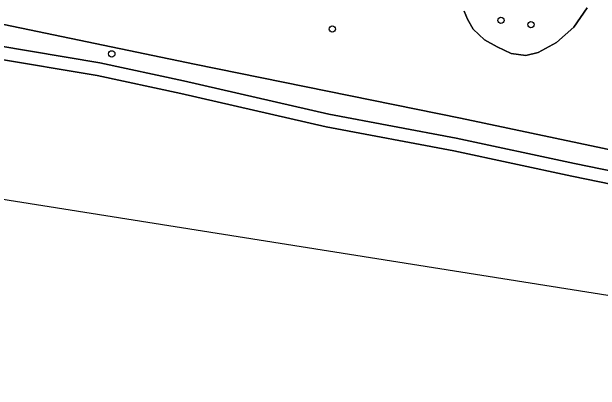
# Model space of a CAD drawing. Extents: x 162184 to 163154, y 385507 to 386516.
# Drawn here: x 162254.5 to 162345.2, y 385617.7 to 385676.1 of the extents above; entities that cross this region are included whole.
import ezdxf

# ---------------------------------------------------------------- set-up
doc = ezdxf.new("R2010")
doc.units = 0
for name, color, linetype in [('IMGEO_Boom', 7, 'Continuous'), ('IMGEO_Groenvoorziening', 7, 'Continuous'), ('IMGEO_Oever', 7, 'Continuous'), ('IMGEO_Waterloop', 7, 'Continuous')]:
    doc.layers.add(name, color=color, linetype=linetype)

msp = doc.modelspace()

# ---------------------------------------------------------------- linework, layer by layer
at = {"layer": 'IMGEO_Boom'}
for centre in [(162329.891, 385674.74), (162334.514, 385674.073), (162303.891, 385673.408), (162269.901, 385669.574)]:
    msp.add_circle(centre, 0.489, dxfattribs=at)
at = {"layer": 'IMGEO_Groenvoorziening'}
for points in [[(162244.32, 385675.967), (162282.632, 385667.971), (162323.657, 385659.643), (162360.113, 385651.98)], [(162360.113, 385651.98), (162323.657, 385659.643), (162282.632, 385667.971), (162244.32, 385675.967)], [(162324.229, 385676.165), (162324.721, 385674.923), (162325.625, 385673.388), (162327.366, 385671.752), (162329.323, 385670.65), (162331.47, 385669.611), (162333.743, 385669.347), (162335.609, 385669.807), (162338.464, 385671.335), (162341.102, 385673.713), (162343.181, 385676.687)], [(162343.181, 385676.687), (162341.102, 385673.713), (162338.464, 385671.335), (162335.609, 385669.807), (162333.743, 385669.347), (162331.47, 385669.611), (162329.323, 385670.65), (162327.366, 385671.752), (162325.625, 385673.388), (162324.721, 385674.923), (162324.229, 385676.165)], [(162235.981, 385673.565), (162268.04, 385668.185), (162280.959, 385665.421), (162303.361, 385660.297), (162323.003, 385656.573), (162341.235, 385652.696), (162432.504, 385633.966)]]:
    msp.add_lwpolyline(points, dxfattribs=at)
at = {"layer": 'IMGEO_Oever'}
for points in [[(162323.003, 385656.573), (162303.361, 385660.297), (162280.959, 385665.421), (162268.04, 385668.185), (162235.981, 385673.565)], [(162228.749, 385672.929), (162235.625, 385671.597), (162267.665, 385666.22), (162280.527, 385663.468), (162302.952, 385658.339), (162322.609, 385654.612), (162340.826, 385650.738), (162432.263, 385631.974), (162432.504, 385633.966), (162341.235, 385652.696), (162323.003, 385656.573)]]:
    msp.add_lwpolyline(points, dxfattribs=at)
at = {"layer": 'IMGEO_Waterloop'}
for points in [[(162202.657, 385690.583), (162199.683, 385694.487), (162193.687, 385705.848), (162191.809, 385711.478), (162190.787, 385715.734), (162190.12, 385721.15), (162190.157, 385725.291), (162189.686, 385725.828), (162187.588, 385726.027), (162190.955, 385689.544), (162226.612, 385651.397), (162235.586, 385649.973), (162438.64, 385617.737)], [(162438.64, 385617.737), (162438.787, 385619.821), (162439.538, 385630.466), (162432.263, 385631.974), (162340.826, 385650.738), (162322.609, 385654.612), (162302.952, 385658.339), (162280.527, 385663.468), (162267.665, 385666.22), (162235.625, 385671.597), (162228.749, 385672.929)]]:
    msp.add_lwpolyline(points, dxfattribs=at)

doc.saveas('drawing.dxf')
